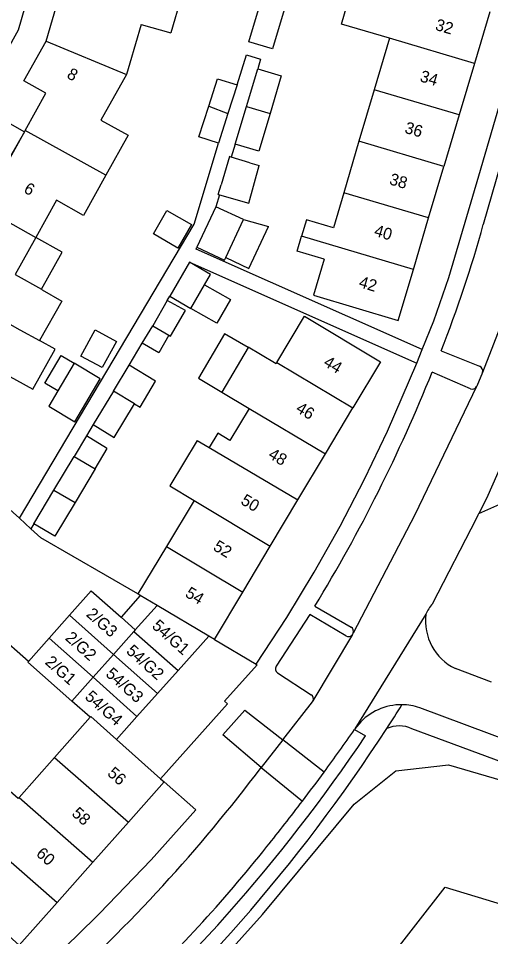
# Model space of a CAD drawing. Extents: x 194485 to 197793, y 468269 to 470822.
# Drawn here: x 196002.8 to 196050.9, y 469332.6 to 469426.1 of the extents above; entities that cross this region are included whole.
import ezdxf

# ---------------------------------------------------------------- set-up
doc = ezdxf.new("R2010")
doc.units = 0
for name, color, linetype in [('BGT grensvlak begroeid terreindeel', 7, 'Continuous'), ('BGT grensvlak gebouwinstallatie plus 1', 7, 'Continuous'), ('BGT grensvlak overig bouwwerk uitbreiding populatie', 7, 'Continuous'), ('BGT grensvlak pand op maaiveld', 7, 'Continuous'), ('BGT grensvlak pand op maaiveld LR', 7, 'Continuous'), ('BGT grensvlak waterdeel', 7, 'Continuous'), ('BGT grensvlak wegdeel', 7, 'Continuous'), ('BGT tekst huisnummerreeks', 7, 'Continuous')]:
    doc.layers.add(name, color=color, linetype=linetype)

msp = doc.modelspace()

# ---------------------------------------------------------------- linework, layer by layer
at = {"layer": 'BGT grensvlak begroeid terreindeel'}
msp.add_lwpolyline([(196009.043, 469315.618), (196017.462, 469323.478), (196027.67, 469334.875), (196036.992, 469346.101), (196041.247, 469349.509), (196046.63, 469350.096), (196053.464, 469348.086), (196071.625, 469341.128), (196078.73, 469340.252), (196101.703, 469352.077), (196148.982, 469376.415)], dxfattribs=at)
at = {"layer": 'BGT grensvlak gebouwinstallatie plus 1'}
for p, q in [((196025.747, 469405.655), (196028.271, 469404.93)), ((196015.424, 469393.051), (196016.486, 469394.81)), ((196018.113, 469393.868), (196017.096, 469392.06)), ((196017.096, 469392.06), (196015.424, 469393.051)), ((196009.73, 469383.603), (196008.468, 469381.525)), ((196011.784, 469382.373), (196009.73, 469383.603)), ((196010.626, 469380.247), (196011.862, 469382.327)), ((196011.862, 469382.327), (196011.784, 469382.373)), ((196015.222, 469367.371), (196013.261, 469365.131))]:
    msp.add_line(p, q, dxfattribs=at)
for points in [[(196003.409, 469414.578), (196002.013, 469412.111), (195997.525, 469414.651), (195998.921, 469417.118), (196003.409, 469414.578)], [(196023.929, 469401.779), (196026.277, 469400.678), (196028.271, 469404.93)], [(196005.157, 469398.547), (196007.27, 469402.334), (196004.576, 469403.836)], [(196021.771, 469399.01), (196024.406, 469397.501), (196023.022, 469395.082), (196020.386, 469396.59)], [(196026.198, 469392.605), (196023.805, 469394.015), (196021.14, 469389.492), (196023.534, 469388.082)], [(196006.836, 469388.194), (196005.507, 469388.977), (196007.171, 469391.798), (196008.499, 469391.015)]]:
    msp.add_lwpolyline(points, dxfattribs=at)
at = {"layer": 'BGT grensvlak overig bouwwerk uitbreiding populatie'}
for p, q in [((196016.554, 469404.193), (196017.94, 469406.583)), ((196017.94, 469406.583), (196020.433, 469405.138)), ((196020.433, 469405.138), (196019.047, 469402.748)), ((196019.047, 469402.748), (196016.554, 469404.193)), ((196009.18, 469391.741), (196010.623, 469394.411)), ((196010.623, 469394.411), (196012.794, 469393.236)), ((196012.794, 469393.236), (196011.35, 469390.567)), ((196011.35, 469390.567), (196009.18, 469391.741)), ((196012.476, 469388.171), (196014.072, 469390.813)), ((196016.785, 469389.201), (196014.072, 469390.813)), ((196015.203, 469386.537), (196016.785, 469389.201)), ((196014.637, 469386.873), (196015.203, 469386.537))]:
    msp.add_line(p, q, dxfattribs=at)
at = {"layer": 'BGT grensvlak pand op maaiveld'}
for p, q in [((196019.629, 469429.159), (196018.328, 469424.661)), ((196050.82, 469426.8), (196049.264, 469421.555)), ((196015.296, 469425.538), (196014.148, 469421.568)), ((196015.296, 469425.538), (196018.328, 469424.661)), ((196040.606, 469424.123), (196039.052, 469418.878)), ((196014.148, 469421.568), (196013.824, 469420.43)), ((196049.264, 469421.555), (196047.707, 469416.311)), ((196026.04, 469417.18), (196027.187, 469421.016)), ((196025.076, 469419.36), (196024.15, 469416.442)), ((196039.052, 469418.878), (196037.499, 469413.634)), ((196024.886, 469413.319), (196026.04, 469417.18)), ((196024.15, 469416.442), (196023.193, 469413.427)), ((196047.707, 469416.311), (196046.151, 469411.068)), ((196037.499, 469413.634), (196035.945, 469408.389)), ((196026.387, 469411.431), (196024.48, 469412.012)), ((196026.387, 469411.431), (196027.341, 469411.145)), ((196044.595, 469405.824), (196046.151, 469411.068)), ((196023.166, 469408.212), (196023.46, 469409.184)), ((196023.166, 469408.212), (196023.29, 469408.177)), ((196035.945, 469408.389), (196034.889, 469404.824)), ((196022.912, 469406.959), (196020.991, 469402.837)), ((196025.747, 469405.655), (196022.912, 469406.959)), ((196023.929, 469401.779), (196025.747, 469405.655)), ((196043.038, 469400.579), (196044.595, 469405.824)), ((196020.218, 469401.314), (196018.228, 469397.848)), ((196020.386, 469396.59), (196021.771, 469399.01)), ((196005.157, 469398.547), (196005.225, 469398.509)), ((196017.959, 469397.413), (196016.486, 469394.81)), ((196018.228, 469397.848), (196020.386, 469396.59)), ((196016.486, 469394.81), (196018.113, 469393.868)), ((196026.198, 469392.605), (196023.534, 469388.082)), ((196008.499, 469391.015), (196006.836, 469388.194)), ((196006.836, 469388.194), (196005.917, 469386.636)), ((196012.476, 469388.171), (196010.431, 469384.757)), ((196014.637, 469386.873), (196012.476, 469388.171)), ((196023.534, 469388.082), (196026.317, 469386.415)), ((196034.078, 469381.783), (196036.887, 469386.476)), ((196023.109, 469383.894), (196022.239, 469382.421)), ((196021.004, 469383.151), (196022.239, 469382.421)), ((196006.418, 469378.084), (196008.468, 469381.525)), ((196008.468, 469381.525), (196010.626, 469380.247)), ((196031.268, 469377.089), (196034.078, 469381.783)), ((196010.626, 469380.247), (196008.575, 469376.816)), ((196004.373, 469374.651), (196006.418, 469378.084)), ((196020.692, 469377.032), (196017.881, 469372.339)), ((196028.459, 469372.396), (196031.268, 469377.089)), ((196017.881, 469372.339), (196014.987, 469367.51)), ((196025.65, 469367.702), (196028.459, 469372.396)), ((196015.222, 469367.371), (196014.987, 469367.51)), ((196016.939, 469366.35), (196015.222, 469367.371)), ((196022.768, 469362.887), (196025.65, 469367.702)), ((196014.707, 469363.849), (196016.939, 469366.35)), ((196005.94, 469363.022), (196008.013, 469365.356)), ((196013.261, 469365.131), (196014.707, 469363.849)), ((196003.816, 469360.629), (196005.94, 469363.022)), ((196019.063, 469359.698), (196022.214, 469363.216)), ((196022.768, 469362.887), (196022.214, 469363.216)), ((196016.967, 469357.357), (196019.063, 469359.698)), ((196014.883, 469355.03), (196016.967, 469357.357)), ((196010.125, 469354.95), (196008.233, 469356.592)), ((196010.125, 469354.95), (196006.498, 469350.855)), ((196012.795, 469352.699), (196014.883, 469355.03)), ((196012.795, 469352.699), (196017.294, 469348.685)), ((196006.498, 469350.855), (196002.872, 469346.76)), ((196014.027, 469344.268), (196017.66, 469348.358)), ((196017.294, 469348.685), (196017.66, 469348.358)), ((196010.395, 469340.179), (196014.027, 469344.268)), ((196006.762, 469336.089), (196010.395, 469340.179))]:
    msp.add_line(p, q, dxfattribs=at)
for points in [[(196005.63, 469423.839), (196006.915, 469428.284), (196009.394, 469427.567), (196010.609, 469431.768)], [(196040.606, 469424.123), (196035.704, 469425.569), (196036.572, 469428.519), (196041.523, 469427.218)], [(196029.868, 469427.018), (196028.68, 469423.03), (196026.277, 469423.746), (196027.465, 469427.734)], [(196003.508, 469414.734), (196005.615, 469418.533), (196003.359, 469419.785), (196005.63, 469423.839)], [(196013.824, 469420.43), (196011.207, 469415.776), (196013.985, 469414.239), (196011.721, 469410.177)], [(196027.187, 469421.016), (196029.587, 469420.293), (196028.449, 469416.458)], [(196022.187, 469417.2), (196023.073, 469419.984), (196025.076, 469419.36)], [(196023.193, 469413.427), (196021.197, 469414.091), (196022.187, 469417.2)], [(196028.449, 469416.458), (196027.306, 469412.607), (196024.886, 469413.319)], [(196003.508, 469414.734), (196001.4, 469410.935), (195999.144, 469412.187), (195996.88, 469408.13)], [(196024.48, 469412.012), (196024.292, 469412.069), (196023.46, 469409.184)], [(196023.29, 469408.177), (196026.283, 469407.326), (196027.341, 469411.145)], [(196011.721, 469410.177), (196009.438, 469406.08), (196006.685, 469407.616), (196004.576, 469403.836)], [(196034.889, 469404.824), (196032.155, 469405.634), (196031.657, 469403.955)], [(196004.576, 469403.836), (196002.467, 469400.055), (196005.157, 469398.547)], [(196033.936, 469401.609), (196031.202, 469402.419), (196031.657, 469403.955)], [(196020.991, 469402.837), (196023.801, 469401.506), (196023.929, 469401.779)], [(196033.936, 469401.609), (196032.85, 469397.941), (196041.488, 469395.356), (196043.038, 469400.579)], [(196021.771, 469399.01), (196022.376, 469400.067), (196020.218, 469401.314)], [(196005.225, 469398.509), (196007.237, 469397.345), (196004.948, 469393.315)], [(196018.113, 469393.868), (196018.299, 469393.76), (196019.826, 469396.373), (196017.959, 469397.413)], [(196029.134, 469391.103), (196031.934, 469395.803), (196039.696, 469391.17), (196036.887, 469386.476)], [(196000.929, 469390.222), (196004.262, 469388.36), (196006.536, 469392.431), (196004.948, 469393.315)], [(196027.45, 469391.909), (196026.217, 469392.636), (196026.198, 469392.605)], [(196029.134, 469391.103), (196029.052, 469390.965), (196027.45, 469391.909)], [(196005.917, 469386.636), (196008.542, 469385.042), (196011.124, 469389.421), (196008.499, 469391.015)], [(196010.431, 469384.757), (196012.562, 469383.463), (196014.637, 469386.873)], [(196026.317, 469386.415), (196024.359, 469383.146), (196023.109, 469383.894)], [(196021.004, 469383.151), (196018.224, 469378.51), (196020.692, 469377.032)], [(196008.575, 469376.816), (196006.523, 469373.384), (196004.373, 469374.651)], [(196008.013, 469365.356), (196010.212, 469367.834), (196013.261, 469365.131)], [(196003.816, 469360.629), (196003.75, 469360.554), (196008.233, 469356.592)], [(196002.872, 469346.76), (196002.785, 469346.661), (196000.524, 469348.627), (195999.414, 469347.373), (196001.646, 469345.393), (195999.234, 469342.674)], [(195999.747, 469334.512), (196002.886, 469331.726), (196006.762, 469336.089)]]:
    msp.add_lwpolyline(points, dxfattribs=at)
at = {"layer": 'BGT grensvlak pand op maaiveld LR'}
for p, q in [((196049.264, 469421.555), (196040.606, 469424.123)), ((196005.63, 469423.839), (196013.824, 469420.43)), ((196047.707, 469416.311), (196039.052, 469418.878)), ((196022.187, 469417.2), (196024.15, 469416.442)), ((196026.04, 469417.18), (196028.449, 469416.458)), ((196011.721, 469410.177), (196003.508, 469414.734)), ((196046.151, 469411.068), (196037.499, 469413.634)), ((196044.595, 469405.824), (196035.945, 469408.389)), ((195996.88, 469408.13), (196004.576, 469403.836)), ((196043.038, 469400.579), (196031.657, 469403.955)), ((195994.752, 469398.999), (196002.952, 469394.427)), ((196002.952, 469394.427), (196004.948, 469393.315)), ((196029.134, 469391.103), (196036.887, 469386.476)), ((196026.317, 469386.415), (196034.078, 469381.783)), ((196022.239, 469382.421), (196031.268, 469377.089)), ((196006.418, 469378.084), (196008.575, 469376.816)), ((196020.692, 469377.032), (196028.459, 469372.396)), ((196017.881, 469372.339), (196025.65, 469367.702)), ((196022.214, 469363.216), (196016.939, 469366.35)), ((196008.013, 469365.356), (196012.487, 469361.36)), ((196014.574, 469363.7), (196012.487, 469361.36)), ((196014.707, 469363.849), (196014.574, 469363.7)), ((196014.574, 469363.7), (196019.063, 469359.698)), ((196005.94, 469363.022), (196010.407, 469359.029)), ((196012.487, 469361.36), (196010.407, 469359.029)), ((196012.487, 469361.36), (196016.967, 469357.357)), ((196010.407, 469359.029), (196008.233, 469356.592)), ((196010.407, 469359.029), (196014.883, 469355.03)), ((196006.498, 469350.855), (196014.027, 469344.268)), ((196002.872, 469346.76), (196010.395, 469340.179)), ((195999.234, 469342.674), (196006.762, 469336.089))]:
    msp.add_line(p, q, dxfattribs=at)
msp.add_lwpolyline([(196010.125, 469354.95), (196010.191, 469355.025), (196012.795, 469352.699)], dxfattribs=at)
at = {"layer": 'BGT grensvlak waterdeel'}
msp.add_lwpolyline([(196017.278, 469306.175), (196027.716, 469316.143), (196040.288, 469329.962), (196046.272, 469337.634), (196071.12, 469330.12)], dxfattribs=at)
at = {"layer": 'BGT grensvlak wegdeel'}
for p, q in [((196024.886, 469413.319), (196024.48, 469412.012)), ((196023.29, 469408.177), (196022.912, 469406.959)), ((196020.218, 469401.314), (196043.377, 469391.024)), ((196017.959, 469397.413), (196018.228, 469397.848)), ((196014.072, 469390.813), (196015.424, 469393.051)), ((196045.858, 469392.283), (196049.786, 469390.708)), ((195984.408, 469391.841), (196002.9, 469375.219)), ((196048.854, 469388.42), (196044.945, 469390.112)), ((196010.431, 469384.757), (196009.73, 469383.603)), ((196049.708, 469375.692), (196051.855, 469376.642)), ((196002.9, 469375.219), (196004.08, 469374.159)), ((196004.373, 469374.651), (196004.08, 469374.159)), ((196004.08, 469374.159), (196005.104, 469373.238)), ((196014.987, 469367.51), (196005.104, 469373.238)), ((196032.999, 469366.27), (196036.687, 469364.132)), ((196044.321, 469365.453), (196037.086, 469353.766)), ((196003.816, 469360.629), (196000.442, 469363.611)), ((196036.827, 469363.381), (196032.814, 469356.624)), ((196036.827, 469363.381), (196036.895, 469363.501)), ((196022.768, 469362.887), (196027.033, 469360.357)), ((196051, 469358.513), (196047.317, 469359.906)), ((196029.211, 469359.461), (196032.628, 469357.24)), ((196029.745, 469352.665), (196032.749, 469356.514)), ((196075.265, 469344.131), (196043.683, 469355.921)), ((196037.086, 469353.766), (196037.05, 469353.714)), ((196037.05, 469353.714), (196038.176, 469353.056)), ((196074.565, 469341.975), (196042.885, 469353.783)), ((196029.745, 469352.665), (196027.547, 469349.849)), ((196033.942, 469349.359), (196029.745, 469352.665)), ((196027.547, 469349.849), (196031.747, 469346.417))]:
    msp.add_line(p, q, dxfattribs=at)
for points in [[(196025.489, 469495.209), (196022.688, 469493.646), (196002.778, 469424.961), (195984.408, 469391.841)], [(196043.939, 469392.416), (196045.115, 469395.329), (196046.642, 469399.741), (196049.715, 469410.089), (196057.545, 469436.973)], [(196025.076, 469419.36), (196026.046, 469422.435), (196027.483, 469422.005), (196027.187, 469421.016)], [(196058.148, 469417.726), (196054.111, 469418.903), (196050.165, 469405.159)], [(196058.759, 469418.04), (196052.311, 469395.851), (196050.069, 469390.071)], [(196002.9, 469375.219), (196020.716, 469405.186), (196023.193, 469413.427)], [(196043.939, 469392.416), (196020.907, 469402.649), (196020.991, 469402.837)], [(196058.996, 469399.342), (196057.634, 469394.867), (196054.316, 469385.925), (196050.505, 469377.237), (196049.708, 469375.692)], [(196043.377, 469391.024), (196043.383, 469391.037), (196043.939, 469392.416)], [(196027.033, 469360.357), (196030.133, 469365.115), (196032.921, 469369.716), (196035.567, 469374.413), (196038.07, 469379.206), (196040.419, 469384.078), (196043.377, 469391.024)], [(196050.069, 469390.071), (196049.517, 469388.693), (196049.485, 469388.628)], [(196049.485, 469388.628), (196043.203, 469375.556), (196036.895, 469363.501)], [(196044.981, 469366.519), (196049.496, 469375.28), (196049.645, 469375.569), (196049.708, 469375.692)], [(196036.158, 469363.234), (196032.49, 469365.422), (196029.065, 469360.153)], [(196027.033, 469360.357), (196027.129, 469360.3), (196023.794, 469356.593), (196024.088, 469356.325), (196017.294, 469348.685)], [(196027.547, 469349.849), (196023.628, 469353.145), (196025.87, 469355.689), (196029.745, 469352.665)], [(196003.27, 469327.421), (196008.761, 469332.681), (196011.072, 469334.967), (196016.33, 469340.43), (196020.875, 469345.533), (196017.66, 469348.358)]]:
    msp.add_lwpolyline(points, dxfattribs=at)
for centre, radius, start, end in [((195928.022, 469438.857), 126.707, 338.43376, 344.57624), ((196049.599, 469390.244), 0.501, 339.84815, 68.06013), ((195896.824, 469449.414), 159.551, 328.59312, 338.1807), ((196049.053, 469388.879), 0.5, 246.60087, 329.88724), ((196048.012, 469363.905), 4.003, 139.22607, 157.24757), ((196049.669, 469364.759), 5.393, 172.60529, 244.14272), ((196036.414, 469363.663), 0.5, 239.15035, 325.63507), ((196036.44, 469363.701), 0.497, 336.31489, 60.17322), ((196029.485, 469359.88), 0.501, 147.01332, 236.81406), ((196032.358, 469356.822), 0.498, 336.51802, 57.08516), ((196032.347, 469356.826), 0.508, 322.20037, 336.64118), ((196041.819, 469350.456), 5.776, 95.63727, 145.03624), ((195888.57, 469452.365), 180.956, 326.99296, 327.90987), ((196041.812, 469350.502), 5.729, 89.32592, 95.60559), ((196041.82, 469350.483), 5.748, 71.08754, 89.41147), ((196041.596, 469351.082), 2.993, 64.47825, 115.2089), ((195895.425, 469449.12), 172.064, 310.71014, 326.0615), ((195895.006, 469448.217), 173.3, 310.69231, 326.98391), ((195863.306, 469474.422), 211.559, 323.76146, 325.21049), ((195896.334, 469448.817), 164.352, 312.02862, 322.97429), ((195868.224, 469470.71), 205.398, 322.76174, 323.78567), ((195864.237, 469473.583), 210.311, 321.19143, 322.79577), ((195909.394, 469436.317), 151.769, 313.36689, 321.47043)]:
    msp.add_arc(centre, radius, start, end, dxfattribs=at)

# ---------------------------------------------------------------- texts
at = {"layer": 'BGT tekst huisnummerreeks'}
for s, rotation, p in [('32', 343.5, (196045.185, 469424.992)), ('8', 330.7, (196007.649, 469420.137)), ('34', 343.5, (196043.626, 469419.75)), ('36', 343.5, (196042.066, 469414.507)), ('38', 343.5, (196040.509, 469409.263)), ('6', 330.8, (196003.26, 469408.464)), ('40', 343.5, (196038.957, 469404.018)), ('42', 343.5, (196037.406, 469398.783)), ('44', 329.1, (196033.786, 469390.82)), ('46', 329.1, (196030.975, 469386.128)), ('48', 329.1, (196028.165, 469381.436)), ('50', 329.1, (196025.358, 469376.74)), ('52', 329.1, (196022.552, 469372.044)), ('54', 329.1, (196019.704, 469367.292)), ('2/G3', 318.4, (196009.628, 469365.33)), ('54/G1', 318.1, (196016.328, 469364.132)), ('2/G2', 318.4, (196007.488, 469362.92)), ('54/G2', 318.2, (196013.705, 469361.573)), ('2/G1', 318.4, (196005.437, 469360.458)), ('54/G3', 318.2, (196011.613, 469359.243)), ('54/G4', 318.1, (196009.495, 469356.914)), ('56', 318.4, (196011.786, 469349.114)), ('58', 318.4, (196008.152, 469345.026)), ('60', 318.4, (196004.523, 469340.933))]:
    msp.add_text(s, height=1.2, rotation=rotation, dxfattribs=at).set_placement(p)

doc.saveas('drawing.dxf')
